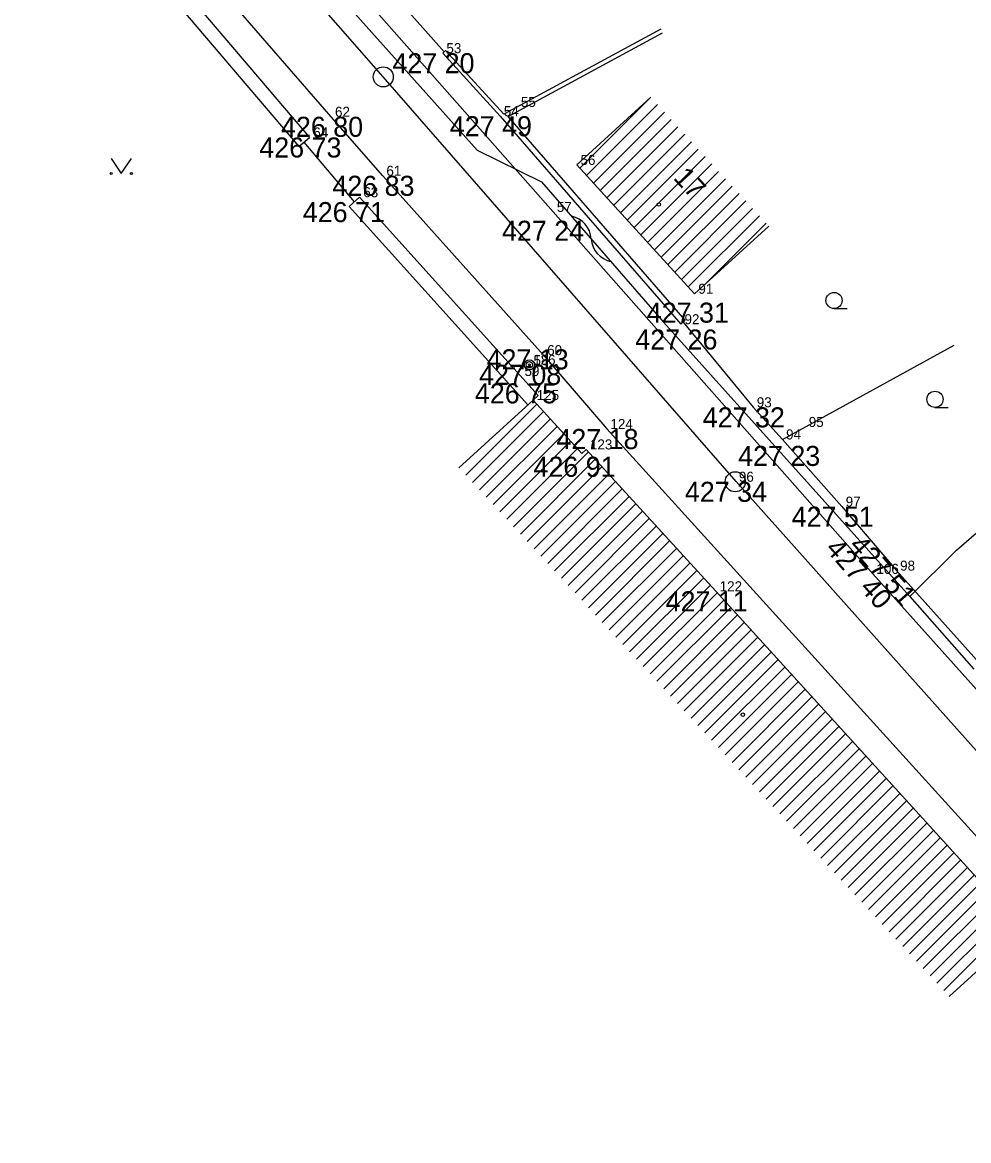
# Model space of a CAD drawing. Extents: x -559180 to -551373, y -1076947 to -1072071.
# Drawn here: x -554712.2 to -554665.1, y -1073258.2 to -1073202.4 of the extents above; entities that cross this region are included whole.
import ezdxf

# ---------------------------------------------------------------- set-up
doc = ezdxf.new("R2010")
doc.units = 0
for name, color, linetype in [('12_PLOTY', 7, 'Continuous'), ('13_PLOTY', 7, 'Continuous'), ('14_BUDOVY', 7, 'Continuous'), ('17_KOMUNIKACE', 7, 'Continuous'), ('18_POLOHOPIS', 7, 'Continuous'), ('1_VODA_ZN', 7, 'Continuous'), ('20_EL_ZN', 7, 'Continuous'), ('30_SDEL_ZN', 7, 'Continuous'), ('32', 7, 'Continuous'), ('3_BODY', 7, 'Continuous'), ('40_KANAL_ZN', 7, 'Continuous'), ('45_ZN_KULTURY', 7, 'Continuous'), ('47_ZN_STAV_OBJ$', 7, 'Continuous'), ('54_C_POPISNA', 7, 'Continuous'), ('6_VYSKY', 7, 'Continuous'), ('kanal_stáv', 7, 'Continuous')]:
    doc.layers.add(name, color=color, linetype=linetype)

# ---------------------------------------------------------------- blocks, each defined once
blk = doc.blocks.new('POINT_DISPLAY')
blk.add_line((0, 0), (0, 0))
blk = doc.blocks.new('SAK')
at = {"layer": '40_KANAL_ZN'}
blk.add_circle((0, 0), 0.5, dxfattribs=at)
blk = doc.blocks.new('SLB')
at = {"layer": '20_EL_ZN'}
for radius in [0.25, 0.158, 0.05]:
    blk.add_circle((0, 0), radius, dxfattribs=at)
blk = doc.blocks.new('PARK')
at = {"layer": '45_ZN_KULTURY'}
for p, q in [((-0.5, 0.75), (0, 0)), ((0, 0), (0.5, 0.75))]:
    blk.add_line(p, q, dxfattribs=at)
for centre in [(-0.5, 0), (0.5, 0)]:
    blk.add_circle(centre, 0.05, dxfattribs=at)
blk = doc.blocks.new('ZAHRAD')
at = {"layer": '45_ZN_KULTURY'}
blk.add_line((0, 0), (0.65, 0.003), dxfattribs=at)
blk.add_circle((0, 0.403), 0.403, dxfattribs=at)
blk = doc.blocks.new('BZ')
at = {"layer": '47_ZN_STAV_OBJ$'}
blk.add_circle((0, 0), 0.0875, dxfattribs=at)
blk = doc.blocks.new('SDEP')
at = {"layer": '30_SDEL_ZN'}
for centre, radius, start, end in [((0.75, -1.001), 1.251, 53.1529, 126.8469), ((2.25, 1), 1.25, 233.13, 306.8698)]:
    blk.add_arc(centre, radius, start, end, dxfattribs=at)

msp = doc.modelspace()

# ---------------------------------------------------------------- linework, layer by layer
at = {"layer": '12_PLOTY'}
for p, q in [((-554712, -1073191.59), (-554697.88, -1073208.16)), ((-554712.481, -1073192.103), (-554698.412, -1073208.614)), ((-554693.735, -1073201.013), (-554691.176, -1073203.892)), ((-554680.388, -1073202.769), (-554688.209, -1073207.002)), ((-554687.985, -1073207.108), (-554680.292, -1073202.944)), ((-554691.25, -1073203.96), (-554691.102, -1073203.825)), ((-554691.25, -1073203.96), (-554688.39, -1073207.1)), ((-554688.209, -1073207.002), (-554691.102, -1073203.825)), ((-554688.39, -1073207.1), (-554679.39, -1073217.47)), ((-554679.163, -1073217.273), (-554687.985, -1073207.108)), ((-554698.412, -1073208.614), (-554697.88, -1073208.16)), ((-554695.65, -1073211.374), (-554698.146, -1073208.387)), ((-554695.909, -1073211.608), (-554695.39, -1073211.14)), ((-554695.39, -1073211.14), (-554686.488, -1073221.017)), ((-554695.909, -1073211.608), (-554687.007, -1073221.485)), ((-554679.39, -1073217.47), (-554679.163, -1073217.273)), ((-554679.276, -1073217.372), (-554675.79, -1073221.61)), ((-554674.33, -1073223.21), (-554665.765, -1073218.51)), ((-554686.75, -1073221.25), (-554686.488, -1073221.017)), ((-554675.79, -1073221.61), (-554674.33, -1073223.21)), ((-554674.33, -1073223.21), (-554671.36, -1073226.56)), ((-554671.36, -1073226.56), (-554674.33, -1073223.21)), ((-554671.36, -1073226.56), (-554668.65, -1073229.75)), ((-554659.98, -1073239.42), (-554668.65, -1073229.75))]:
    msp.add_line(p, q, dxfattribs=at)
at = {"layer": '13_PLOTY'}
for p, q in [((-554696.71, -1073200.77), (-554689.53, -1073208.8)), ((-554689.53, -1073208.8), (-554686.32, -1073210.37)), ((-554686.32, -1073210.37), (-554680.245, -1073217.37)), ((-554680.245, -1073217.37), (-554679.81, -1073217.87)), ((-554679.81, -1073217.87), (-554667.98, -1073231.03)), ((-554667.98, -1073231.03), (-554664.787, -1073234.666))]:
    msp.add_line(p, q, dxfattribs=at)
at = {"layer": '14_BUDOVY'}
for p, q in [((-554680.88, -1073206.156), (-554684.57, -1073209.53)), ((-554684.57, -1073209.53), (-554678.7, -1073215.95)), ((-554675.01, -1073212.576), (-554678.7, -1073215.95)), ((-554690.441, -1073224.623), (-554686.75, -1073221.25)), ((-554684.319, -1073223.91), (-554686.75, -1073221.25)), ((-554684.319, -1073223.91), (-554684.1, -1073223.71)), ((-554677.64, -1073230.78), (-554684.1, -1073223.71)), ((-554662.33, -1073247.6), (-554677.64, -1073230.78)), ((-554666.028, -1073250.966), (-554662.33, -1073247.6))]:
    msp.add_line(p, q, dxfattribs=at)
at = {"layer": '17_KOMUNIKACE'}
for p, q in [((-554709.69, -1073184.74), (-554685.75, -1073211.87)), ((-554696.8, -1073207.13), (-554710.85, -1073190.94)), ((-554694.24, -1073210.07), (-554696.8, -1073207.13)), ((-554686.23, -1073219.01), (-554694.24, -1073210.07)), ((-554685.75, -1073211.87), (-554669.83, -1073229.91)), ((-554686.23, -1073219.01), (-554683.08, -1073222.69)), ((-554648.58, -1073260.74), (-554683.08, -1073222.69)), ((-554669.83, -1073229.91), (-554645.79, -1073256.77))]:
    msp.add_line(p, q, dxfattribs=at)
at = {"layer": '18_POLOHOPIS'}
for p, q in [((-554665.66, -1073228.73), (-554662.39, -1073225.88)), ((-554667.98, -1073231.03), (-554665.66, -1073228.73))]:
    msp.add_line(p, q, dxfattribs=at)
at = {"layer": '32'}
for p, q in [((-554684.419, -1073209.695), (-554680.88, -1073206.156)), ((-554684.081, -1073210.064), (-554680.542, -1073206.525)), ((-554683.744, -1073210.434), (-554680.205, -1073206.895)), ((-554683.406, -1073210.803), (-554679.867, -1073207.264)), ((-554683.068, -1073211.173), (-554679.529, -1073207.634)), ((-554682.73, -1073211.542), (-554679.191, -1073208.003)), ((-554682.393, -1073211.911), (-554678.854, -1073208.372)), ((-554682.055, -1073212.281), (-554678.516, -1073208.742)), ((-554681.717, -1073212.65), (-554678.178, -1073209.111)), ((-554681.379, -1073213.019), (-554677.84, -1073209.48)), ((-554681.042, -1073213.389), (-554677.503, -1073209.85)), ((-554680.704, -1073213.758), (-554677.165, -1073210.219)), ((-554680.366, -1073214.128), (-554676.827, -1073210.589)), ((-554680.029, -1073214.497), (-554676.489, -1073210.958)), ((-554679.691, -1073214.866), (-554676.152, -1073211.327)), ((-554679.353, -1073215.236), (-554675.814, -1073211.697)), ((-554679.015, -1073215.605), (-554675.476, -1073212.066)), ((-554678.153, -1073215.45), (-554675.139, -1073212.435)), ((-554690.101, -1073224.99), (-554686.564, -1073221.453)), ((-554689.761, -1073225.357), (-554686.227, -1073221.823)), ((-554689.421, -1073225.724), (-554685.889, -1073222.192)), ((-554689.081, -1073226.091), (-554685.551, -1073222.562)), ((-554688.74, -1073226.458), (-554685.214, -1073222.931)), ((-554688.4, -1073226.825), (-554684.876, -1073223.301)), ((-554688.06, -1073227.192), (-554684.538, -1073223.67)), ((-554687.72, -1073227.559), (-554683.991, -1073223.83)), ((-554687.38, -1073227.926), (-554683.654, -1073224.2)), ((-554687.04, -1073228.293), (-554683.317, -1073224.57)), ((-554686.7, -1073228.66), (-554682.979, -1073224.94)), ((-554686.36, -1073229.027), (-554682.642, -1073225.31)), ((-554686.02, -1073229.394), (-554682.305, -1073225.68)), ((-554685.679, -1073229.761), (-554681.968, -1073226.05)), ((-554685.339, -1073230.128), (-554681.631, -1073226.42)), ((-554684.999, -1073230.495), (-554681.294, -1073226.789)), ((-554684.659, -1073230.862), (-554680.957, -1073227.159)), ((-554684.319, -1073231.229), (-554680.62, -1073227.529)), ((-554683.979, -1073231.596), (-554680.282, -1073227.899)), ((-554683.639, -1073231.963), (-554679.945, -1073228.269)), ((-554683.299, -1073232.33), (-554679.608, -1073228.639)), ((-554682.959, -1073232.697), (-554679.271, -1073229.009)), ((-554682.618, -1073233.064), (-554678.934, -1073229.379)), ((-554682.278, -1073233.431), (-554678.597, -1073229.749)), ((-554681.938, -1073233.798), (-554678.26, -1073230.119)), ((-554681.598, -1073234.165), (-554677.922, -1073230.489)), ((-554681.258, -1073234.532), (-554677.585, -1073230.859)), ((-554680.918, -1073234.899), (-554677.248, -1073231.229)), ((-554680.578, -1073235.266), (-554676.911, -1073231.599)), ((-554680.238, -1073235.633), (-554676.574, -1073231.969)), ((-554679.898, -1073236), (-554676.237, -1073232.339)), ((-554679.557, -1073236.367), (-554675.9, -1073232.709)), ((-554679.217, -1073236.734), (-554675.562, -1073233.079)), ((-554678.877, -1073237.101), (-554675.225, -1073233.449)), ((-554678.537, -1073237.468), (-554674.888, -1073233.819)), ((-554678.197, -1073237.835), (-554674.551, -1073234.189)), ((-554677.857, -1073238.202), (-554674.214, -1073234.559)), ((-554677.517, -1073238.569), (-554673.877, -1073234.929)), ((-554677.177, -1073238.936), (-554673.54, -1073235.299)), ((-554676.837, -1073239.303), (-554673.202, -1073235.669)), ((-554676.497, -1073239.67), (-554672.865, -1073236.039)), ((-554676.156, -1073240.037), (-554672.528, -1073236.409)), ((-554675.816, -1073240.404), (-554672.191, -1073236.779)), ((-554675.476, -1073240.771), (-554671.854, -1073237.149)), ((-554675.136, -1073241.138), (-554671.517, -1073237.519)), ((-554674.796, -1073241.505), (-554671.18, -1073237.889)), ((-554674.456, -1073241.872), (-554670.843, -1073238.259)), ((-554674.116, -1073242.239), (-554670.505, -1073238.628)), ((-554673.776, -1073242.606), (-554670.168, -1073238.998)), ((-554673.436, -1073242.973), (-554669.831, -1073239.368)), ((-554673.095, -1073243.34), (-554669.494, -1073239.738)), ((-554672.755, -1073243.707), (-554669.157, -1073240.108)), ((-554672.415, -1073244.074), (-554668.82, -1073240.478)), ((-554672.075, -1073244.441), (-554668.483, -1073240.848)), ((-554671.735, -1073244.808), (-554668.145, -1073241.218)), ((-554671.395, -1073245.175), (-554667.808, -1073241.588)), ((-554671.055, -1073245.542), (-554667.471, -1073241.958)), ((-554670.715, -1073245.909), (-554667.134, -1073242.328)), ((-554670.375, -1073246.276), (-554666.797, -1073242.698)), ((-554670.034, -1073246.643), (-554666.46, -1073243.068)), ((-554669.694, -1073247.01), (-554666.123, -1073243.438)), ((-554669.354, -1073247.377), (-554665.785, -1073243.808)), ((-554669.014, -1073247.744), (-554665.448, -1073244.178)), ((-554668.674, -1073248.111), (-554665.111, -1073244.548)), ((-554668.334, -1073248.478), (-554664.774, -1073244.918)), ((-554667.994, -1073248.845), (-554664.437, -1073245.288)), ((-554667.654, -1073249.212), (-554664.1, -1073245.658)), ((-554667.314, -1073249.579), (-554663.763, -1073246.028)), ((-554666.973, -1073249.946), (-554663.425, -1073246.398)), ((-554666.633, -1073250.313), (-554663.088, -1073246.768)), ((-554666.293, -1073250.68), (-554662.751, -1073247.138))]:
    msp.add_line(p, q, dxfattribs=at)
at = {"layer": 'kanal_stáv'}
msp.add_lwpolyline([(-554634.43, -1073270.4), (-554649.15, -1073256.13), (-554676.63, -1073225.31), (-554694.21, -1073205.14), (-554716.76, -1073179.41), (-554751.75, -1073136.43), (-554794.68, -1073085.28), (-554827.3, -1073047.6), (-554871.2, -1072992.45)], dxfattribs=at)

# ---------------------------------------------------------------- block references
at = {"layer": '12_PLOTY'}
msp.add_blockref('POINT_DISPLAY', (-554686.75, -1073221.25), dxfattribs=at)
at = {"layer": '1_VODA_ZN'}
for p in [(-554691.25, -1073203.96), (-554687.54, -1073206.64), (-554696.8, -1073207.13), (-554688.39, -1073207.1), (-554697.88, -1073208.16), (-554684.57, -1073209.48), (-554684.57, -1073209.53), (-554694.24, -1073210.07), (-554695.39, -1073211.14), (-554685.75, -1073211.87), (-554678.7, -1073215.95), (-554679.39, -1073217.47), (-554686.23, -1073219.01), (-554686.93, -1073219.49), (-554686.91, -1073219.51), (-554687.36, -1073220.05), (-554686.75, -1073221.25), (-554675.79, -1073221.61), (-554683.08, -1073222.69), (-554673.2, -1073222.59), (-554674.33, -1073223.21), (-554684.1, -1073223.71), (-554676.68, -1073225.32), (-554671.36, -1073226.56), (-554678.731, -1073228.032), (-554669.83, -1073229.91), (-554668.65, -1073229.75), (-554677.64, -1073230.78)]:
    msp.add_blockref('POINT_DISPLAY', p, dxfattribs=at)
at = {"layer": '20_EL_ZN'}
msp.add_blockref('SLB', (-554686.93, -1073219.49), dxfattribs=at)
at = {"layer": '30_SDEL_ZN', "xscale": 0.9999988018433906, "yscale": 0.9999988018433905, "rotation": -49.046717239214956}
msp.add_blockref('SDEP', (-554684.833, -1073212.083), dxfattribs=at)
at = {"layer": '32'}
for p in [(-554680.88, -1073206.156), (-554690.441, -1073224.623)]:
    msp.add_blockref('POINT_DISPLAY', p, dxfattribs=at)
at = {"layer": '40_KANAL_ZN'}
for p in [(-554694.21, -1073205.14), (-554676.68, -1073225.32)]:
    msp.add_blockref('SAK', p, dxfattribs=at)
at = {"layer": '45_ZN_KULTURY'}
for name, p in [('PARK', (-554707.26, -1073209.956)), ('ZAHRAD', (-554671.754, -1073216.687)), ('ZAHRAD', (-554666.726, -1073221.615))]:
    msp.add_blockref(name, p, dxfattribs=at)
at = {"layer": '47_ZN_STAV_OBJ$'}
for p in [(-554680.48, -1073211.503), (-554676.297, -1073236.926)]:
    msp.add_blockref('BZ', p, dxfattribs=at)

# ---------------------------------------------------------------- texts
at = {"layer": '3_BODY'}
for s, p in [(' 53', (-554691.25, -1073203.96)), (' 55', (-554687.54, -1073206.64)), (' 62', (-554696.8, -1073207.13)), (' 54', (-554688.39, -1073207.1)), (' 64', (-554697.88, -1073208.16)), (' 61', (-554694.24, -1073210.07)), (' 56', (-554684.57, -1073209.53)), (' 63', (-554695.39, -1073211.14)), (' 57', (-554685.75, -1073211.87)), (' 91', (-554678.7, -1073215.95)), (' 92', (-554679.39, -1073217.47)), (' 58', (-554686.91, -1073219.51)), (' 126', (-554686.93, -1073219.49)), (' 60', (-554686.23, -1073219.01)), (' 59', (-554687.36, -1073220.05)), (' 125', (-554686.75, -1073221.25)), (' 93', (-554675.79, -1073221.61)), (' 124', (-554683.08, -1073222.69)), (' 95', (-554673.2, -1073222.59)), (' 94', (-554674.33, -1073223.21)), (' 123', (-554684.1, -1073223.71)), (' 96', (-554676.68, -1073225.32)), (' 97', (-554671.36, -1073226.56)), (' 106', (-554669.83, -1073229.91)), (' 98', (-554668.65, -1073229.75)), (' 122', (-554677.64, -1073230.78))]:
    msp.add_text(s, height=0.5, dxfattribs=at).set_placement(p)
at = {"layer": '54_C_POPISNA'}
msp.add_text('17', height=1, rotation=312.4376, dxfattribs=at).set_placement((-554679.801, -1073210.199))
at = {"layer": '6_VYSKY'}
for s, p in [('427 20', (-554693.755, -1073204.96)), ('426 80', (-554699.305, -1073208.13)), ('427 49', (-554690.895, -1073208.1)), ('426 73', (-554700.385, -1073209.16)), ('426 83', (-554696.745, -1073211.07)), ('426 71', (-554698.217, -1073212.381)), ('427 24', (-554688.296, -1073213.312)), ('427 31', (-554681.084, -1073217.392)), ('427 26', (-554681.654, -1073218.731)), ('427 13', (-554689.063, -1073219.718)), ('427 08', (-554689.435, -1073220.49)), ('426 75', (-554689.646, -1073221.415)), ('427 32', (-554678.295, -1073222.61)), ('427 18', (-554685.585, -1073223.69)), ('426 91', (-554686.726, -1073225.072)), ('427 23', (-554676.533, -1073224.531)), ('427 34', (-554679.185, -1073226.32)), ('427 51', (-554673.865, -1073227.56)), ('427 11', (-554680.145, -1073231.78))]:
    msp.add_text(s, height=1, dxfattribs=at).set_placement(p)
for s, rotation, p in [('427 40', 311.3228, (-554672.235, -1073228.689)), ('427 51', 311.4872, (-554671.058, -1073228.535))]:
    msp.add_text(s, height=1, rotation=rotation, dxfattribs=at).set_placement(p)

doc.saveas('drawing.dxf')
